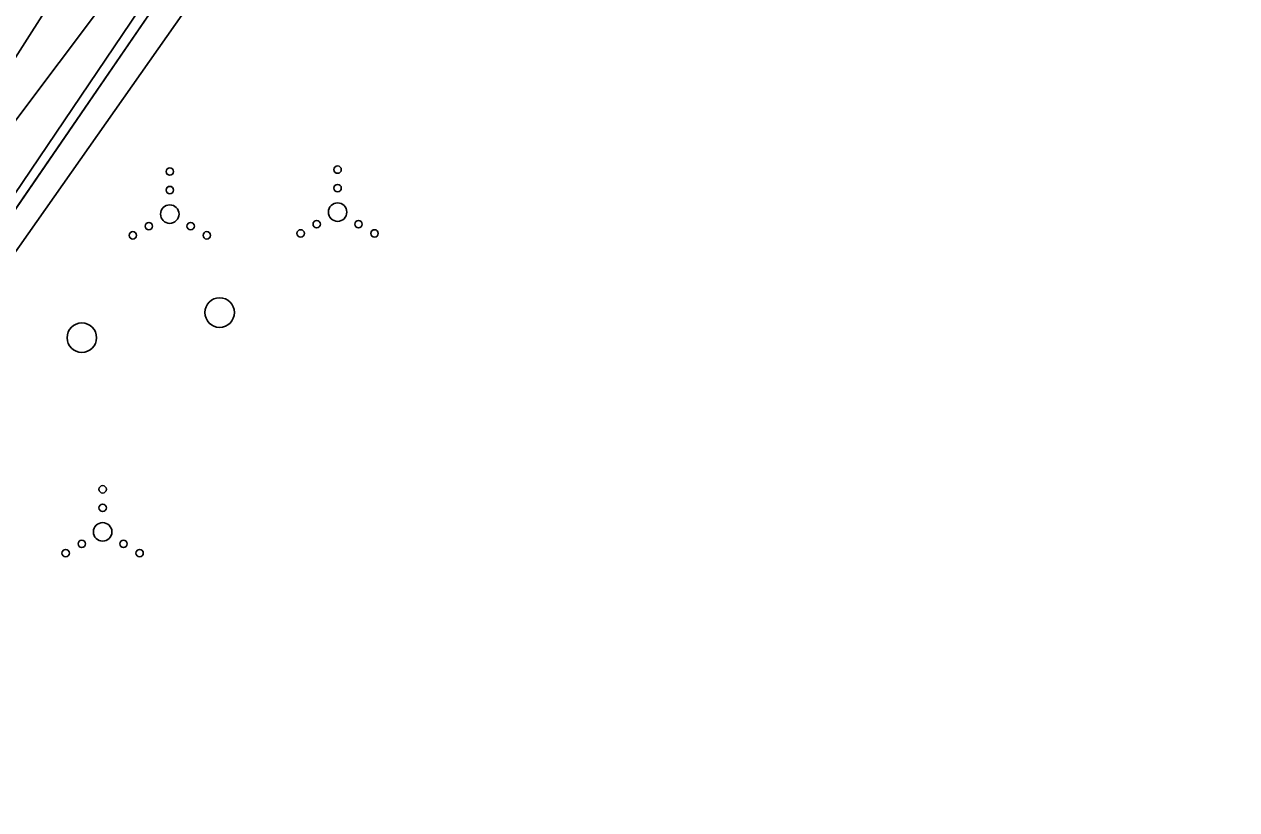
# Model space of a CAD drawing. Extents: x 597961 to 601397, y 6602961 to 6613501.
# Drawn here: x 599771.44 to 599804.24, y 6608552.89 to 6608574.13 of the extents above; entities that cross this region are included whole.
import ezdxf

# ---------------------------------------------------------------- set-up
doc = ezdxf.new("R2010")
doc.units = 0
for name, color, linetype in [('HALJASTUS', 7, 'Continuous'), ('MOOTPIIR', 7, 'Continuous'), ('MPKAABEL', 7, 'Continuous'), ('PIIR', 7, 'Continuous'), ('RELJEEF', 7, 'Continuous')]:
    doc.layers.add(name, color=color, linetype=linetype)

msp = doc.modelspace()

# ---------------------------------------------------------------- linework, layer by layer
at = {"layer": 'HALJASTUS'}
msp.add_lwpolyline([(599677.546, 6608411.803), (599667.895, 6608408.842), (599664.048, 6608407.913), (599661.032, 6608410.481), (599668.296, 6608421.177), (599680.961, 6608439.713), (599696.951, 6608461.326), (599711.019, 6608482.75), (599725.239, 6608502.935), (599738.376, 6608523.576), (599751.758, 6608542.414), (599769.125, 6608566.517), (599781.306, 6608584.539), (599784.695, 6608586.729), (599788.555, 6608586.954), (599800.791, 6608585.081), (599817.331, 6608582.921), (599820.151, 6608581.025), (599820.842, 6608579.488)], dxfattribs=at)
for centre, radius in [((599775.372, 6608570.145), 0.1), ((599779.912, 6608570.198), 0.1), ((599775.372, 6608569.645), 0.1), ((599779.912, 6608569.698), 0.1), ((599775.372, 6608568.995), 0.25), ((599779.912, 6608569.048), 0.25), ((599774.807, 6608568.67), 0.1), ((599775.937, 6608568.67), 0.1), ((599778.912, 6608568.473), 0.1), ((599779.347, 6608568.723), 0.1), ((599780.477, 6608568.723), 0.1), ((599780.912, 6608568.473), 0.1), ((599774.372, 6608568.42), 0.1), ((599776.372, 6608568.42), 0.1), ((599776.721, 6608566.332), 0.4), ((599772.993, 6608565.652), 0.4), ((599773.556, 6608561.551), 0.1), ((599773.556, 6608561.051), 0.1), ((599773.556, 6608560.401), 0.25), ((599772.991, 6608560.076), 0.1), ((599774.121, 6608560.076), 0.1), ((599772.556, 6608559.826), 0.1), ((599774.556, 6608559.826), 0.1)]:
    msp.add_circle(centre, radius, dxfattribs=at)
at = {"layer": 'MOOTPIIR'}
msp.add_lwpolyline([(599664.537, 6608410.93), (599736.71, 6608518.91), (599783.557, 6608585.572), (599795.803, 6608584.787), (599820.842, 6608579.488), (599837.926, 6608577.206), (599876.36, 6608568.272)], dxfattribs=at)
at = {"layer": 'MPKAABEL'}
msp.add_lwpolyline([(599713.044, 6608489.114), (599720.192, 6608499.331), (599726.293, 6608507.653), (599730.94, 6608514.831), (599737.344, 6608523.468), (599743.77, 6608532.912), (599750.327, 6608541.175), (599756.341, 6608550.175), (599761.021, 6608557.134), (599768.15, 6608567.478), (599775.207, 6608576.872), (599780.731, 6608585.159), (599782.282, 6608586.259)], dxfattribs=at)
at = {"layer": 'PIIR'}
msp.add_lwpolyline([(599969.86, 6609161.58), (599986.1, 6609096.19), (599988.73, 6609072.76), (599993.79, 6608989.11), (599988.19, 6608952.59), (599980.47, 6608926.3), (599963.87, 6608880.76), (599960.53, 6608880.54), (599932.44, 6608820.83), (599935.43, 6608819.59), (599886.06, 6608744.32), (599817.31, 6608639.31), (599788.83, 6608594.82), (599736.72, 6608518.91), (599698.98, 6608463.34), (599658.83, 6608402.26), (599612.22, 6608336.62), (599596.53, 6608316.41)], dxfattribs=at)
msp.add_lwpolyline([(599788.83, 6608594.82), (599828.73, 6608587.98), (599912.64, 6608572.78), (599952.7, 6608565.75), (599936.47, 6608501.58), (599932.5, 6608501.71), (599884.61, 6608519.14), (599862.18, 6608496.95), (599736.72, 6608518.91)], close=True, dxfattribs=at)
at = {"layer": 'RELJEEF'}
msp.add_lwpolyline([(599663.436, 6608407.206), (599660.218, 6608406.809), (599655.448, 6608405.611), (599654.972, 6608406.291), (599665.971, 6608423.256), (599679.67, 6608442.038), (599695.187, 6608463.085), (599709.473, 6608484.446), (599723.462, 6608504.125), (599736.949, 6608524.126), (599750.951, 6608543.213), (599767.627, 6608567.644), (599779.48, 6608586.231), (599782.154, 6608588.41), (599783.352, 6608588.883), (599788.843, 6608588.633), (599800.848, 6608586.447), (599825.652, 6608582.147), (599838.441, 6608580.161), (599858.982, 6608576.532)], dxfattribs=at)

doc.saveas('drawing.dxf')
